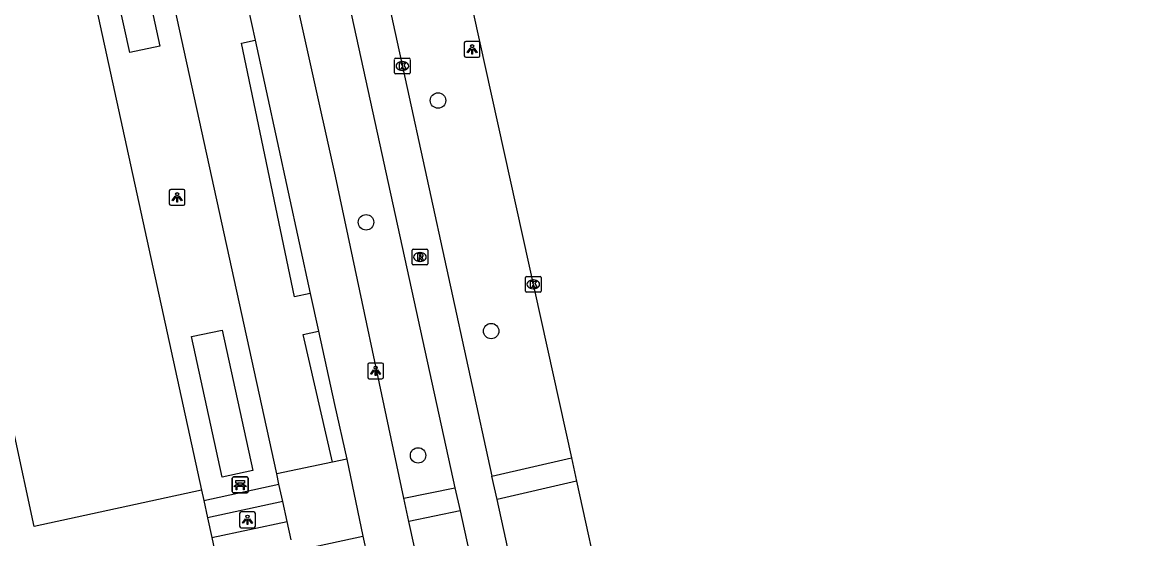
# Model space of a CAD drawing. Extents: x 160037 to 160839, y 385326 to 386441.
# Drawn here: x 160643.6 to 160713.7, y 386076.3 to 386109 of the extents above; entities that cross this region are included whole.
import ezdxf

# ---------------------------------------------------------------- set-up
doc = ezdxf.new("R2010")
doc.units = 0
for name, color, linetype in [('IMGEO_Bank', 7, 'Continuous'), ('IMGEO_Boom', 7, 'Continuous'), ('IMGEO_Fietspad_gesloten', 7, 'Continuous'), ('IMGEO_Haag', 7, 'Continuous'), ('IMGEO_Kolk', 7, 'Continuous'), ('IMGEO_Lichtpunt', 7, 'Continuous'), ('IMGEO_Rijbaan_lokaal_gesloten', 7, 'Continuous'), ('IMGEO_Rioolput', 7, 'Continuous'), ('IMGEO_Voetpad_halfverhard', 7, 'Continuous'), ('IMGEO_Voetpad_open', 7, 'Continuous')]:
    doc.layers.add(name, color=color, linetype=linetype)

msp = doc.modelspace()

# ---------------------------------------------------------------- linework, layer by layer
at = {"layer": 'IMGEO_Bank'}
for p, q in [((160656.87, 386079.255), (160656.87, 386080.096)), ((160656.87, 386080.096), (160656.87, 386079.255)), ((160656.945, 386080.18), (160657.786, 386080.18)), ((160657.786, 386080.18), (160656.945, 386080.18)), ((160657.179, 386079.686), (160657.179, 386079.792)), ((160657.223, 386079.792), (160657.223, 386079.686)), ((160657.511, 386079.798), (160657.229, 386079.798)), ((160657.517, 386079.686), (160657.517, 386079.792)), ((160657.561, 386079.792), (160657.561, 386079.686)), ((160657.87, 386080.105), (160657.87, 386079.264)), ((160657.87, 386079.264), (160657.87, 386080.105)), ((160657.795, 386079.18), (160656.954, 386079.18)), ((160656.954, 386079.18), (160657.795, 386079.18)), ((160657.567, 386079.578), (160657.174, 386079.578)), ((160657.229, 386079.68), (160657.511, 386079.68))]:
    msp.add_line(p, q, dxfattribs=at)
for points in [[(160657.173, 386079.798), (160657.087, 386079.798), (160657.087, 386079.959), (160657.65, 386079.959), (160657.65, 386079.798), (160657.567, 386079.798)], [(160657.117, 386079.578), (160656.975, 386079.578), (160657.087, 386079.68), (160657.173, 386079.68)], [(160657.167, 386079.571), (160657.167, 386079.364), (160657.124, 386079.364), (160657.124, 386079.571)], [(160657.567, 386079.68), (160657.65, 386079.68), (160657.762, 386079.578), (160657.623, 386079.578)], [(160657.617, 386079.571), (160657.617, 386079.364), (160657.573, 386079.364), (160657.573, 386079.571)]]:
    msp.add_lwpolyline(points, dxfattribs=at)
for centre, radius, start, end in [((160656.948, 386080.102), 0.0779, 92.4484, 184.28452), ((160656.948, 386080.102), 0.0779, 92.4484, 184.28452), ((160657.172, 386079.791), 0.00671, 2.89567, 87.10433), ((160657.172, 386079.687), 0.00671, 272.89567, 357.10433), ((160657.229, 386079.791), 0.00671, 92.89567, 177.10433), ((160657.229, 386079.687), 0.00671, 182.89567, 267.10433), ((160657.511, 386079.791), 0.00671, 2.89567, 87.10433), ((160657.511, 386079.687), 0.00671, 272.89567, 357.10433), ((160657.568, 386079.791), 0.00671, 92.89567, 177.10433), ((160657.568, 386079.687), 0.00671, 182.89567, 267.10433), ((160657.792, 386080.102), 0.0779, 2.4484, 94.28452), ((160657.792, 386080.102), 0.0779, 2.4484, 94.28452), ((160656.948, 386079.258), 0.0779, 182.4484, 274.28452), ((160656.948, 386079.258), 0.0779, 182.4484, 274.28452), ((160657.117, 386079.571), 0.00671, 2.89567, 87.10433), ((160657.174, 386079.571), 0.00671, 92.89567, 177.10433), ((160657.566, 386079.571), 0.00671, 2.89567, 87.10433), ((160657.623, 386079.571), 0.00671, 92.89567, 177.10433), ((160657.792, 386079.258), 0.0779, 272.4484, 4.28452), ((160657.792, 386079.258), 0.0779, 272.4484, 4.28452)]:
    msp.add_arc(centre, radius, start, end, dxfattribs=at)
at = {"layer": 'IMGEO_Boom'}
for centre in [(160669.905, 386104.028), (160665.342, 386096.315), (160673.273, 386089.423), (160668.64, 386081.546)]:
    msp.add_circle(centre, 0.489, dxfattribs=at)
at = {"layer": 'IMGEO_Fietspad_gesloten'}
for points in [[(160657.315, 386141.904), (160670.975, 386079.501)], [(160661.295, 386135.32), (160667.828, 386105.398), (160673.309, 386080.237)], [(160673.641, 386078.745), (160673.309, 386080.237)], [(160670.975, 386079.501), (160671.3, 386078.035)], [(160709.712, 385913.36), (160707.349, 385924.464), (160673.641, 386078.745)], [(160671.3, 386078.035), (160705.016, 385923.921), (160707.366, 385912.745)]]:
    msp.add_lwpolyline(points, dxfattribs=at)
at = {"layer": 'IMGEO_Haag'}
for points in [[(160661.808, 386091.806), (160660.801, 386091.595), (160657.45, 386107.664), (160658.321, 386107.845)], [(160663.222, 386081.117), (160661.366, 386089.2), (160662.327, 386089.421)]]:
    msp.add_lwpolyline(points, dxfattribs=at)
at = {"layer": 'IMGEO_Kolk'}
for p, q in [((160667.145, 386105.787), (160667.145, 386106.639)), ((160667.22, 386106.713), (160668.072, 386106.713)), ((160667.633, 386106.493), (160667.658, 386106.493)), ((160668.146, 386106.639), (160668.146, 386105.787)), ((160668.072, 386105.713), (160667.22, 386105.713)), ((160667.656, 386105.933), (160667.631, 386105.933)), ((160675.44, 386091.958), (160675.44, 386092.81)), ((160675.515, 386092.884), (160676.367, 386092.884)), ((160675.928, 386092.664), (160675.953, 386092.664)), ((160676.441, 386092.81), (160676.441, 386091.958)), ((160676.367, 386091.884), (160675.515, 386091.884)), ((160675.951, 386092.104), (160675.926, 386092.104))]:
    msp.add_line(p, q, dxfattribs=at)
for points in [[(160667.145, 386105.787), (160667.145, 386106.639)], [(160667.22, 386106.713), (160668.072, 386106.713)], [(160667.466, 386106.413), (160667.589, 386106.413), (160667.589, 386106.262), (160667.719, 386106.413), (160667.883, 386106.413), (160667.737, 386106.262), (160667.89, 386106.013), (160667.738, 386106.013), (160667.653, 386106.177), (160667.589, 386106.11), (160667.589, 386106.013), (160667.466, 386106.013), (160667.466, 386106.413)], [(160668.146, 386106.639), (160668.146, 386105.787)], [(160668.072, 386105.713), (160667.22, 386105.713)], [(160675.44, 386091.958), (160675.44, 386092.81)], [(160675.515, 386092.884), (160676.367, 386092.884)], [(160675.761, 386092.584), (160675.884, 386092.584), (160675.884, 386092.433), (160676.014, 386092.584), (160676.178, 386092.584), (160676.032, 386092.433), (160676.185, 386092.184), (160676.033, 386092.184), (160675.948, 386092.348), (160675.884, 386092.281), (160675.884, 386092.184), (160675.761, 386092.184), (160675.761, 386092.584)], [(160676.441, 386092.81), (160676.441, 386091.958)], [(160676.367, 386091.884), (160675.515, 386091.884)]]:
    msp.add_lwpolyline(points, dxfattribs=at)
for centre, start, end in [((160667.222, 386106.637), 91.55205, 178.44795), ((160667.222, 386106.637), 91.55205, 178.44795), ((160668.07, 386106.637), 1.55205, 88.44795), ((160668.07, 386106.637), 1.55205, 88.44795), ((160667.222, 386105.789), 181.55205, 268.44795), ((160667.222, 386105.789), 181.55205, 268.44795), ((160668.07, 386105.789), 271.55205, 358.44795), ((160668.07, 386105.789), 271.55205, 358.44795), ((160675.517, 386092.808), 91.55205, 178.44795), ((160675.517, 386092.808), 91.55205, 178.44795), ((160676.365, 386092.808), 1.55205, 88.44795), ((160676.365, 386092.808), 1.55205, 88.44795), ((160675.517, 386091.96), 181.55205, 268.44795), ((160675.517, 386091.96), 181.55205, 268.44795), ((160676.365, 386091.96), 271.55205, 358.44795), ((160676.365, 386091.96), 271.55205, 358.44795)]:
    msp.add_arc(centre, 0.0765, start, end, dxfattribs=at)
for centre, major_axis, ratio, start_param, end_param in [((160667.632, 386106.213), (-0.387, 0.002), 0.722429, 4.712389, 7.853982), ((160667.657, 386106.213), (-0.39, 0.002), 0.717154, 1.570796, 4.712389), ((160675.927, 386092.384), (-0.387, 0.002), 0.722429, 4.712389, 7.853982), ((160675.952, 386092.384), (-0.39, 0.002), 0.717154, 1.570796, 4.712389)]:
    msp.add_ellipse(centre, major_axis=major_axis, ratio=ratio, start_param=start_param, end_param=end_param, dxfattribs=at)
at = {"layer": 'IMGEO_Lichtpunt'}
for p, q in [((160672.468, 386107.771), (160671.66, 386107.771)), ((160672.468, 386107.771), (160671.66, 386107.771)), ((160671.566, 386107.676), (160671.566, 386106.869)), ((160671.566, 386107.676), (160671.566, 386106.869)), ((160672.562, 386106.869), (160672.562, 386107.676)), ((160672.562, 386106.869), (160672.562, 386107.676)), ((160671.66, 386106.775), (160672.468, 386106.775)), ((160671.66, 386106.775), (160672.468, 386106.775)), ((160652.874, 386098.302), (160652.874, 386097.495)), ((160652.874, 386098.302), (160652.874, 386097.495)), ((160653.776, 386098.397), (160652.968, 386098.397)), ((160653.776, 386098.397), (160652.968, 386098.397)), ((160653.87, 386097.495), (160653.87, 386098.302)), ((160653.87, 386097.495), (160653.87, 386098.302)), ((160652.968, 386097.401), (160653.776, 386097.401)), ((160652.968, 386097.401), (160653.776, 386097.401)), ((160666.354, 386087.401), (160665.546, 386087.401)), ((160666.354, 386087.401), (160665.546, 386087.401)), ((160665.452, 386087.306), (160665.452, 386086.499)), ((160665.452, 386087.306), (160665.452, 386086.499)), ((160666.448, 386086.499), (160666.448, 386087.306)), ((160666.448, 386086.499), (160666.448, 386087.306)), ((160665.546, 386086.405), (160666.354, 386086.405)), ((160665.546, 386086.405), (160666.354, 386086.405)), ((160657.336, 386077.87), (160657.336, 386077.063)), ((160657.336, 386077.87), (160657.336, 386077.063)), ((160658.238, 386077.965), (160657.43, 386077.965)), ((160658.238, 386077.965), (160657.43, 386077.965)), ((160658.332, 386077.063), (160658.332, 386077.87)), ((160658.332, 386077.063), (160658.332, 386077.87)), ((160657.43, 386076.969), (160658.238, 386076.969)), ((160657.43, 386076.969), (160658.238, 386076.969))]:
    msp.add_line(p, q, dxfattribs=at)
for points in [[(160671.94, 386107.34), (160671.979, 386107.312), (160671.791, 386107.05), (160671.753, 386107.077), (160671.94, 386107.34)], [(160672.042, 386107.292), (160672.089, 386107.292), (160672.089, 386106.97), (160672.042, 386106.97), (160672.042, 386107.292)], [(160672.152, 386107.312), (160672.19, 386107.339), (160672.377, 386107.077), (160672.338, 386107.049), (160672.152, 386107.312)], [(160653.248, 386097.966), (160653.287, 386097.938), (160653.099, 386097.676), (160653.061, 386097.703), (160653.248, 386097.966)], [(160653.35, 386097.918), (160653.397, 386097.918), (160653.397, 386097.596), (160653.35, 386097.596), (160653.35, 386097.918)], [(160653.46, 386097.938), (160653.498, 386097.965), (160653.685, 386097.703), (160653.646, 386097.675), (160653.46, 386097.938)], [(160665.826, 386086.97), (160665.865, 386086.942), (160665.677, 386086.68), (160665.639, 386086.707), (160665.826, 386086.97)], [(160665.928, 386086.922), (160665.975, 386086.922), (160665.975, 386086.6), (160665.928, 386086.6), (160665.928, 386086.922)], [(160666.038, 386086.942), (160666.076, 386086.969), (160666.263, 386086.707), (160666.224, 386086.679), (160666.038, 386086.942)], [(160657.71, 386077.534), (160657.749, 386077.506), (160657.561, 386077.244), (160657.523, 386077.271), (160657.71, 386077.534)], [(160657.812, 386077.486), (160657.859, 386077.486), (160657.859, 386077.164), (160657.812, 386077.164), (160657.812, 386077.486)], [(160657.922, 386077.506), (160657.96, 386077.533), (160658.147, 386077.271), (160658.108, 386077.243), (160657.922, 386077.506)]]:
    msp.add_lwpolyline(points, dxfattribs=at)
for centre in [(160672.065, 386107.474), (160653.373, 386098.1), (160665.951, 386087.104), (160657.835, 386077.668)]:
    msp.add_circle(centre, 0.0994, dxfattribs=at)
for centre, start, end in [((160671.66, 386107.676), 90, 180), ((160671.66, 386107.676), 90, 180), ((160672.468, 386107.676), 0, 90), ((160672.468, 386107.676), 0, 90), ((160671.66, 386106.869), 180, 270), ((160671.66, 386106.869), 180, 270), ((160672.468, 386106.869), 270, 0), ((160672.468, 386106.869), 270, 360), ((160652.968, 386098.302), 90, 180), ((160652.968, 386098.302), 90, 180), ((160653.776, 386098.302), 0, 90), ((160653.776, 386098.302), 0, 90), ((160652.968, 386097.495), 180, 270), ((160652.968, 386097.495), 180, 270), ((160653.776, 386097.495), 270, 0), ((160653.776, 386097.495), 270, 360), ((160665.546, 386087.306), 90, 180), ((160665.546, 386087.306), 90, 180), ((160666.354, 386087.306), 0, 90), ((160666.354, 386087.306), 0, 90), ((160665.546, 386086.499), 180, 270), ((160665.546, 386086.499), 180, 270), ((160666.354, 386086.499), 270, 0), ((160666.354, 386086.499), 270, 360), ((160657.43, 386077.87), 90, 180), ((160657.43, 386077.87), 90, 180), ((160658.238, 386077.87), 0, 90), ((160658.238, 386077.87), 0, 90), ((160657.43, 386077.063), 180, 270), ((160657.43, 386077.063), 180, 270), ((160658.238, 386077.063), 270, 0), ((160658.238, 386077.063), 270, 360)]:
    msp.add_arc(centre, 0.0946, start, end, dxfattribs=at)
at = {"layer": 'IMGEO_Rijbaan_lokaal_gesloten'}
for points in [[(160666.317, 386136.513), (160666.726, 386134.54), (160671.752, 386111.328), (160678.371, 386081.393)], [(160678.371, 386081.393), (160678.67, 386079.922)], [(160678.67, 386079.922), (160693.684, 386011.498), (160713.676, 385919.621)]]:
    msp.add_lwpolyline(points, dxfattribs=at)
at = {"layer": 'IMGEO_Rioolput'}
for p, q in [((160668.26, 386093.687), (160668.26, 386094.539)), ((160668.335, 386094.613), (160669.187, 386094.613)), ((160669.261, 386094.539), (160669.261, 386093.687)), ((160668.771, 386093.833), (160668.746, 386093.833)), ((160668.748, 386094.393), (160668.773, 386094.393)), ((160669.187, 386093.613), (160668.335, 386093.613))]:
    msp.add_line(p, q, dxfattribs=at)
for points in [[(160668.26, 386093.687), (160668.26, 386094.539)], [(160668.335, 386094.613), (160669.187, 386094.613)], [(160669.261, 386094.539), (160669.261, 386093.687)], [(160668.849, 386094.311), (160668.597, 386094.313), (160668.597, 386093.913)], [(160668.597, 386093.913), (160668.721, 386093.913), (160668.721, 386094.075), (160668.732, 386094.075)], [(160668.775, 386094.232), (160668.721, 386094.232), (160668.721, 386094.151)], [(160668.721, 386094.151), (160668.773, 386094.151)], [(160668.779, 386094.046), (160668.85, 386093.913), (160668.99, 386093.913), (160668.925, 386094.039)], [(160669.187, 386093.613), (160668.335, 386093.613)]]:
    msp.add_lwpolyline(points, dxfattribs=at)
for centre, radius, start, end in [((160668.337, 386094.537), 0.0765, 91.55205, 178.44795), ((160668.337, 386094.537), 0.0765, 91.55205, 178.44795), ((160669.185, 386094.537), 0.0765, 1.55205, 88.44795), ((160669.185, 386094.537), 0.0765, 1.55205, 88.44795), ((160668.731, 386094.022), 0.0533, 26.02933, 88.69889), ((160668.757, 386094.34), 0.19, 274.7715, 282.96867), ((160668.781, 386094.136), 0.0964, 77.00612, 93.18647), ((160668.795, 386094.193), 0.0378, 276.66336, 79.67722), ((160668.848, 386094.201), 0.109, 350.36119, 89.41601), ((160668.846, 386094.201), 0.112, 277.58423, 350.98172), ((160668.83, 386093.986), 0.108, 29.51342, 73.79051), ((160668.337, 386093.689), 0.0765, 181.55205, 268.44795), ((160668.337, 386093.689), 0.0765, 181.55205, 268.44795), ((160669.185, 386093.689), 0.0765, 271.55205, 358.44795), ((160669.185, 386093.689), 0.0765, 271.55205, 358.44795)]:
    msp.add_arc(centre, radius, start, end, dxfattribs=at)
for centre, major_axis, ratio, start_param, end_param in [((160668.747, 386094.113), (-0.387, 0.002), 0.722429, 4.712389, 7.853982), ((160668.772, 386094.113), (-0.39, 0.002), 0.717154, 1.570796, 4.712389)]:
    msp.add_ellipse(centre, major_axis=major_axis, ratio=ratio, start_param=start_param, end_param=end_param, dxfattribs=at)
at = {"layer": 'IMGEO_Voetpad_halfverhard'}
for points in [[(160659.685, 386080.38), (160643.86, 386152.729)], [(160639.117, 386151.654), (160654.916, 386079.348)], [(160650.37, 386107.079), (160646.462, 386124.78), (160648.441, 386125.181), (160652.278, 386107.483), (160650.37, 386107.079)], [(160656.223, 386089.488), (160658.171, 386080.582), (160656.228, 386080.159), (160654.285, 386089.079), (160656.223, 386089.488)]]:
    msp.add_lwpolyline(points, dxfattribs=at)
at = {"layer": 'IMGEO_Voetpad_open'}
for points in [[(160654.916, 386079.348), (160644.316, 386077.041), (160632.697, 386131.034), (160630.133, 386141.856), (160628.523, 386149.305), (160639.117, 386151.654)], [(160667.736, 386078.847), (160663.41, 386099.237), (160654.083, 386141.2), (160657.315, 386141.904)], [(160657.862, 386109.956), (160658.321, 386107.845)], [(160658.321, 386107.845), (160661.808, 386091.806)], [(160661.808, 386091.806), (160662.327, 386089.421)], [(160662.327, 386089.421), (160663.336, 386084.781), (160664.122, 386081.304)], [(160663.222, 386081.117), (160659.685, 386080.38)], [(160664.122, 386081.304), (160663.222, 386081.117)], [(160664.122, 386081.304), (160665.134, 386076.426)], [(160673.309, 386080.237), (160678.371, 386081.393)], [(160655.061, 386078.686), (160659.828, 386079.728)], [(160659.828, 386079.728), (160659.685, 386080.38)], [(160660.067, 386078.635), (160659.828, 386079.728)], [(160678.67, 386079.922), (160673.641, 386078.745)], [(160654.916, 386079.348), (160655.061, 386078.686)], [(160667.736, 386078.847), (160670.975, 386079.501)], [(160655.061, 386078.686), (160655.299, 386077.594)], [(160660.067, 386078.635), (160655.299, 386077.594)], [(160660.345, 386077.364), (160660.067, 386078.635)], [(160668.056, 386077.361), (160667.736, 386078.847)], [(160655.299, 386077.594), (160655.571, 386076.349)], [(160671.3, 386078.035), (160668.056, 386077.361)], [(160655.571, 386076.349), (160660.345, 386077.364)], [(160660.602, 386076.188), (160660.345, 386077.364)], [(160707.366, 385912.745), (160704.708, 385912.13), (160704.145, 385912.077), (160700.54, 385929.272), (160692.191, 385966.744), (160684.923, 386000), (160683.06, 386008.523), (160674.536, 386048.012), (160668.056, 386077.361)], [(160655.571, 386076.349), (160655.834, 386075.145)], [(160660.757, 386075.479), (160665.134, 386076.426)], [(160665.134, 386076.426), (160665.968, 386072.764), (160673.082, 386040.217)]]:
    msp.add_lwpolyline(points, dxfattribs=at)

doc.saveas('drawing.dxf')
